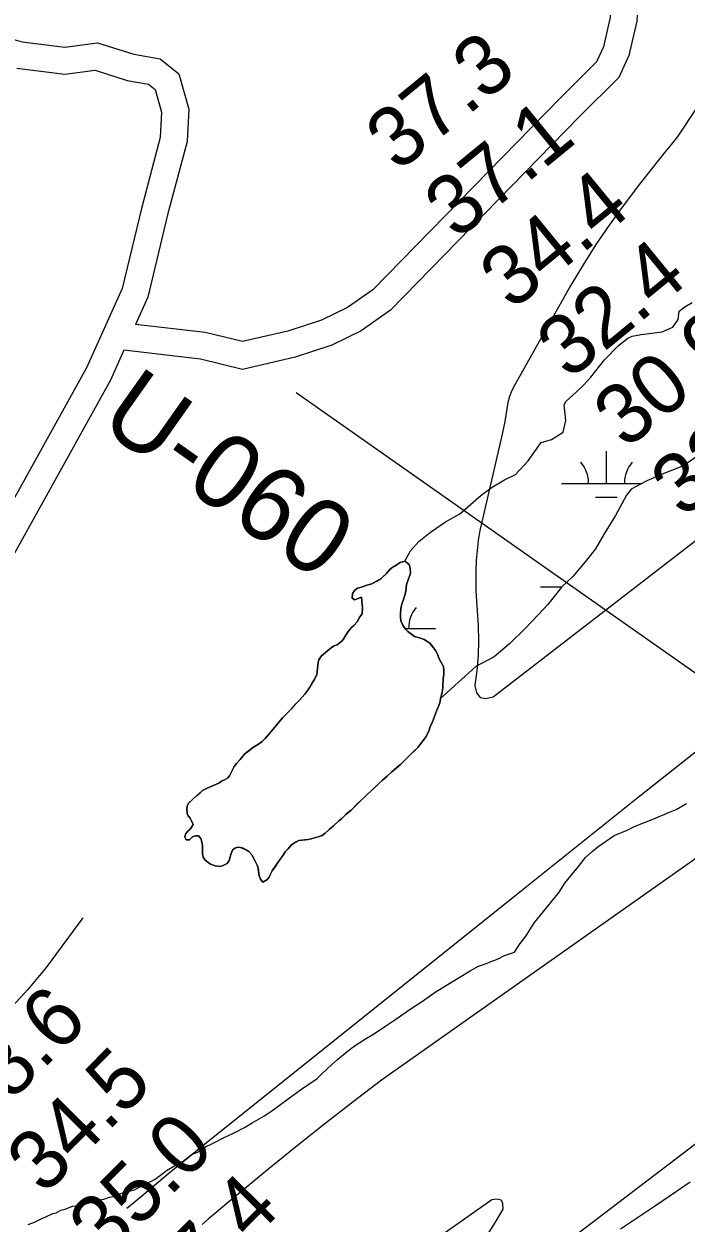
# Model space of a CAD drawing. Extents: x 3177185 to 3215018, y 812988 to 838321.
# Drawn here: x 3198343 to 3199081, y 825993 to 827329 of the extents above; entities that cross this region are included whole.
import ezdxf

# ---------------------------------------------------------------- set-up
doc = ezdxf.new("R2010")
doc.units = 0
for name, color, linetype in [('V-RIVR-RANG', 7, 'Continuous'), ('V-RIVR-RANG-IDEN', 7, 'Continuous'), ('V-ROAD-CNTR', 7, 'Continuous'), ('V-SITE-VEGE', 7, 'Continuous'), ('V-TOPO-DPTH', 7, 'Continuous'), ('V-TOPO-MAJR', 7, 'Continuous'), ('V-TOPO-MINR', 7, 'Continuous'), ('V-TOPO-SHOR', 7, 'Continuous'), ('V-WETL-SWMP', 7, 'Continuous')]:
    doc.layers.add(name, color=color, linetype=linetype)

msp = doc.modelspace()

# ---------------------------------------------------------------- linework, layer by layer
at = {"layer": 'V-RIVR-RANG'}
msp.add_line((3198646.5, 826918.7), (3199546.5, 826286.2), dxfattribs=at)
at = {"layer": 'V-ROAD-CNTR'}
for points in [[(3199255.1, 827691.2), (3199066.7, 827491.6), (3199024.5, 827424.6), (3198998.8, 827378.5), (3198996.4, 827336.9), (3198988.9, 827304), (3198981.1, 827287.2), (3198940.6, 827246.9), (3198732.1, 827033.2), (3198703.9, 827013.3), (3198674.9, 826999.2), (3198637.5, 826987), (3198587, 826975.3), (3198545.3, 826985.4), (3198467.7, 826994.3)], [(3199277, 827670.6), (3199090.5, 827473.1), (3199050.3, 827409.3), (3199028.4, 827369.9), (3199026.2, 827332.6), (3199017.4, 827294.2), (3199006, 827269.7), (3198961.9, 827225.8), (3198751.6, 827010.3), (3198719.2, 826987.4), (3198686.2, 826971.3), (3198645.6, 826958.1), (3198586.9, 826944.4), (3198540.1, 826955.8), (3198454.7, 826965.6)], [(3198250.1, 827335.6), (3198341.4, 827309.6), (3198388.8, 827303.7), (3198425.3, 827308.5), (3198465.6, 827295.8), (3198495, 827290.4), (3198515.7, 827273.8), (3198526.9, 827234.6), (3198525, 827198.3), (3198503.2, 827116.5), (3198481.5, 827025), (3198467.7, 826994.3)], [(3198335.4, 827280.1), (3198388.9, 827273.5), (3198422.6, 827277.9), (3198458.4, 827266.6), (3198482.1, 827262.3), (3198489.5, 827256.4), (3198496.7, 827231.2), (3198495.2, 827203), (3198474.1, 827123.8), (3198452.9, 827034.7), (3198413, 826946), (3198308, 826756.8)], [(3198454.7, 826965.6), (3198439.9, 826932.5), (3198334.2, 826742.1), (3198286.5, 826658.9), (3198243.9, 826590.7), (3198215.2, 826542.4), (3198183, 826527.9), (3198160.7, 826532.9)]]:
    msp.add_lwpolyline(points, dxfattribs=at)
at = {"layer": 'V-SITE-VEGE'}
for points in [[(3198762.8, 826667.9), (3198762.8, 826672.8), (3198763.7, 826679.9), (3198765.8, 826686.8), (3198767.8, 826692.7), (3198768.7, 826696.7), (3198769.6, 826704.4), (3198771.7, 826711), (3198772.9, 826713.8), (3198774, 826717.2), (3198773.5, 826722.7), (3198772.4, 826727), (3198767.8, 826730.4), (3198762.4, 826729), (3198759.3, 826726.8), (3198753.2, 826723.1), (3198750.6, 826720.9), (3198747.2, 826716.9), (3198741.4, 826711.2), (3198731.1, 826705.3), (3198725.4, 826703.9), (3198722.2, 826702.8), (3198719.4, 826701.4), (3198714.8, 826700.6), (3198711.9, 826698.3), (3198709.3, 826694.6), (3198709, 826689.2), (3198712.1, 826687.3), (3198719.3, 826690.4), (3198719.8, 826686.1), (3198720.1, 826682.1), (3198720.6, 826678.4), (3198720, 826671.8), (3198717.7, 826668.4), (3198714.5, 826663), (3198710.8, 826659), (3198708.2, 826656.5), (3198704.4, 826652.2), (3198702.1, 826648), (3198699.8, 826644.3), (3198697.8, 826641.7), (3198692.3, 826637.2), (3198688.9, 826636.1), (3198686, 826634.4), (3198674.8, 826625.1), (3198671.9, 826620.5), (3198671.1, 826617.4), (3198670.1, 826607.7), (3198669.5, 826604), (3198666.6, 826598.3), (3198659.7, 826586.6), (3198656.2, 826582.4), (3198650.5, 826575.6), (3198646.4, 826571.6), (3198639.5, 826564), (3198634.9, 826559.1), (3198631.8, 826556.3), (3198629.5, 826553.8), (3198616.8, 826538.4), (3198612.2, 826533), (3198608.7, 826529.6), (3198604.7, 826526.5), (3198598.1, 826522.3), (3198589.8, 826516.1), (3198587.2, 826513.3), (3198584.3, 826509.6), (3198580, 826505), (3198577.7, 826501.6), (3198573.9, 826494.2), (3198572.2, 826491.4), (3198570.2, 826488.8), (3198567.6, 826487.1), (3198563.6, 826485.2), (3198560.4, 826483.2), (3198547.5, 826477.5), (3198542.1, 826474.7), (3198535.5, 826469), (3198526.5, 826460.8), (3198525.1, 826457.4), (3198524.8, 826454), (3198525.3, 826449.4), (3198526.4, 826446.5), (3198528.4, 826443.9), (3198530.4, 826440.2)], [(3198530.4, 826440.2), (3198531.8, 826437.1), (3198530, 826433.9), (3198528, 826431.4), (3198525.7, 826429.1), (3198523.4, 826426.3), (3198522.5, 826422.9), (3198523.9, 826420), (3198527.9, 826420), (3198531.1, 826423.1), (3198534.5, 826424.5), (3198537.7, 826424.2), (3198540.5, 826421.3), (3198541.6, 826417.3), (3198542.2, 826413.3), (3198542.1, 826404.4), (3198542.9, 826400.7), (3198545.2, 826397.3), (3198551.1, 826392.7), (3198556.3, 826390.9), (3198561.4, 826390.3), (3198565.4, 826391.1), (3198569.7, 826393.4), (3198572, 826396.8), (3198573.2, 826400.8), (3198574.1, 826404.8), (3198575.5, 826408.5), (3198578.4, 826410.4), (3198581.5, 826411.6), (3198584.7, 826411.5), (3198590.9, 826408.9), (3198593.8, 826406.9), (3198597.2, 826403.2), (3198601.1, 826396), (3198603.1, 826391.7), (3198604.2, 826388.3), (3198605.3, 826380), (3198606.7, 826376), (3198609.5, 826372.8), (3198614.1, 826375.3), (3198616.4, 826378.2), (3198619.9, 826385.3), (3198625.4, 826393.5), (3198632, 826402.9), (3198634.3, 826406.6), (3198637.8, 826410), (3198641.2, 826413.9), (3198643.5, 826415.9), (3198649.5, 826419), (3198659.8, 826420.4), (3198663.3, 826420.9), (3198671.3, 826423.1), (3198675.6, 826424.8), (3198679, 826427.4), (3198683.3, 826431.3), (3198688.2, 826435.6), (3198694, 826440.9), (3198697.4, 826443.8), (3198702, 826448), (3198707.8, 826453.1), (3198718.7, 826463.9), (3198722.1, 826466.7), (3198725.9, 826470.4), (3198729.6, 826473.8), (3198739.1, 826483.1), (3198742.3, 826486), (3198748, 826490.8), (3198752.9, 826495.3), (3198763, 826503.8), (3198765.6, 826506.3), (3198770.4, 826511.4), (3198782, 826522.8), (3198789.4, 826532.1), (3198791.5, 826535), (3198794.7, 826542.1), (3198796.1, 826546.1), (3198798.2, 826550.3), (3198799.9, 826555.5), (3198803.4, 826564.3), (3198805.7, 826569.7), (3198806.9, 826574), (3198807.5, 826577.4), (3198808.4, 826581.1), (3198809.8, 826586.2), (3198810.2, 826590.2), (3198810.5, 826599.9), (3198811.1, 826604.5), (3198811.2, 826608.8), (3198810.6, 826613), (3198807.8, 826618.5), (3198805.8, 826621.7), (3198804.4, 826625.9), (3198802.2, 826630.5), (3198795.7, 826639.1), (3198789.4, 826643.2), (3198778.3, 826646.7), (3198771, 826652.2), (3198768.7, 826654.5), (3198765.3, 826659.1), (3198763.3, 826664.2), (3198762.8, 826667.9)], [(3198348, 825991.2), (3198354.9, 825993.5), (3198362.5, 825997.2), (3198367.8, 825999.4), (3198375.4, 826003.1), (3198379.2, 826003.9), (3198384.5, 826006.9), (3198389.1, 826008.3), (3198397.5, 826011.3), (3198401.2, 826012), (3198409.6, 826014.2), (3198411.9, 826014.2), (3198414.9, 826014.9), (3198420.2, 826016.4), (3198427.8, 826018.6), (3198432.4, 826019.4), (3198438.5, 826021.6), (3198443, 826022.3), (3198446.8, 826024.5), (3198457.4, 826027.5), (3198466.6, 826029.7), (3198479.5, 826037.2), (3198485.6, 826039.4), (3198489.4, 826041.6), (3198498.5, 826048.4), (3198502.3, 826051.4), (3198513, 826057.4), (3198520.6, 826061.8), (3198529.8, 826068.6), (3198536.6, 826071.6), (3198545.7, 826077.6), (3198553.3, 826081.3), (3198566.3, 826088), (3198576.2, 826092.5), (3198589.1, 826099.2), (3198597.5, 826104.4), (3198610.4, 826111.9), (3198619.6, 826117.9), (3198643.2, 826135.1), (3198651.6, 826141.1), (3198669.9, 826153.9), (3198675.2, 826159.1), (3198685.9, 826168.9), (3198692.8, 826174.9), (3198703.4, 826183.9), (3198711.1, 826189.9), (3198724, 826198.2), (3198733.9, 826204.1), (3198747.6, 826213.1), (3198757.5, 826219.9), (3198773.5, 826231.1), (3198787.2, 826240.1), (3198802.5, 826250.6), (3198840.6, 826273.8), (3198849.7, 826279), (3198856.5, 826281.2), (3198861.9, 826283.4), (3198871.7, 826287.2), (3198878.6, 826290.9), (3198890, 826294.6), (3198893.1, 826299.9), (3198896.1, 826304.4), (3198903, 826312.7), (3198906.8, 826319.5), (3198912.2, 826327.8), (3198929, 826348.1), (3198939.8, 826361.6), (3198945.9, 826371.4), (3198952.8, 826379.7), (3198961.2, 826390.3), (3198968.9, 826400), (3198976.5, 826406.8), (3198982.6, 826412.1), (3199000.9, 826424.8), (3199015.3, 826430.7), (3199024.5, 826435.2), (3199045, 826443.4), (3199062.5, 826450.8), (3199070.1, 826453.8), (3199081.5, 826460.5)]]:
    msp.add_lwpolyline(points, dxfattribs=at)
at = {"layer": 'V-TOPO-DPTH'}
msp.add_lwpolyline([(3199085.7, 826038.2), (3199046.9, 826012), (3199008, 825985.9)], dxfattribs=at)
at = {"layer": 'V-TOPO-MAJR'}
for points in [[(3199690.2, 828138.6), (3199071.9, 827204.2), (3199064.7, 827195.3), (3199057.5, 827186.6), (3199050.2, 827177.7), (3199043.1, 827168.8), (3199036.1, 827159.9), (3199029.1, 827150.8), (3199010.9, 827126.7), (3198995.3, 827105.3), (3198980.4, 827083.5), (3198966.3, 827061.1), (3198952.8, 827038.3), (3198890.2, 826927.2), (3198887, 826920.8), (3198884.4, 826914.3), (3198882.6, 826907.5), (3198881.3, 826900.5), (3198880.2, 826893.4), (3198879, 826886.4), (3198877.6, 826879.3), (3198876.1, 826872.3), (3198853.7, 826775.8), (3198851.4, 826764.8), (3198849.5, 826753.6), (3198848.2, 826742.5), (3198847.3, 826731.2), (3198846.8, 826719.9), (3198846.7, 826708.7), (3198846.9, 826697.4), (3198847.5, 826686.1), (3198849.3, 826658.7), (3198849.9, 826641.9), (3198849.5, 826625.2), (3198848, 826608.5), (3198845.6, 826591.9), (3198847.7, 826583.8), (3198851.6, 826578.6), (3198858.1, 826577.6), (3198866.2, 826579.4), (3199160.8, 826806.9)], [(3199098.7, 826523.1), (3199029.7, 826468.4), (3198960.8, 826413.6), (3198892, 826358.6), (3198540.6, 826077.1), (3198523.9, 826063.6), (3198507.4, 826050.1), (3198490.9, 826036.4), (3198474.5, 826022.7), (3198465.8, 826015.2), (3198458.1, 826008.8)]]:
    msp.add_lwpolyline(points, dxfattribs=at)
at = {"layer": 'V-TOPO-MINR'}
for points in [[(3199341.7, 826575.2), (3198741.7, 826152), (3198710.1, 826127.8), (3198678.6, 826103.4), (3198647.6, 826078.6), (3198616.7, 826053.4), (3198569.2, 826014.3), (3198562.3, 826008.5), (3198555.4, 826002.7), (3198548.5, 825996.8), (3198541.7, 825990.9)], [(3198408.8, 826332.9), (3198367.9, 826277.7), (3198347.6, 826252.9), (3198325.9, 826229.6), (3198302, 826208.4), (3198281.1, 826192.1)], [(3199394.4, 826311.2), (3198783.3, 825845.6)], [(3199085.7, 826038.2), (3199046.9, 826012), (3199008, 825985.9)], [(3198715.7, 825913.9), (3198864.5, 826019), (3198870.5, 826019.7), (3198874.9, 826018.5), (3198876.7, 826014.4), (3198876.9, 826008.3), (3198868.5, 825993.7), (3198859.3, 825979.6)]]:
    msp.add_lwpolyline(points, dxfattribs=at)
at = {"layer": 'V-TOPO-SHOR'}
for points in [[(3198560.4, 826483.2), (3198563.6, 826485.2), (3198567.6, 826487.1), (3198570.2, 826488.8), (3198572.2, 826491.4), (3198573.9, 826494.2), (3198575.4, 826497.1), (3198577.7, 826501.6), (3198580, 826505), (3198584.3, 826509.6), (3198587.2, 826513.3), (3198589.8, 826516.1), (3198593.5, 826518.9), (3198598.1, 826522.3), (3198604.7, 826526.5), (3198608.7, 826529.6), (3198612.2, 826533), (3198616.8, 826538.4), (3198624.3, 826547.5), (3198629.5, 826553.8), (3198631.8, 826556.3), (3198634.9, 826559.1), (3198639.5, 826564), (3198642.1, 826566.8), (3198644.4, 826569.3), (3198646.4, 826571.6), (3198650.5, 826575.6), (3198656.2, 826582.4), (3198659.7, 826586.6), (3198661.7, 826590), (3198663.7, 826593.5), (3198666.6, 826598.3), (3198669.5, 826604), (3198670.1, 826607.7), (3198670.4, 826611.4), (3198671.1, 826617.4), (3198671.9, 826620.5), (3198674.8, 826625.1), (3198686, 826634.4), (3198688.9, 826636.1), (3198692.3, 826637.2), (3198697.8, 826641.7), (3198699.8, 826644.3), (3198702.1, 826648), (3198704.4, 826652.2), (3198708.2, 826656.5), (3198710.8, 826659), (3198714.5, 826663), (3198717.7, 826668.4), (3198720, 826671.8), (3198720.6, 826678.4), (3198720.1, 826682.1), (3198719.8, 826686.1), (3198719.3, 826690.4), (3198712.1, 826687.3), (3198709, 826689.2), (3198709.3, 826694.6), (3198711.9, 826698.3), (3198714.8, 826700.6), (3198719.4, 826701.4), (3198722.2, 826702.8), (3198725.4, 826703.9), (3198731.1, 826705.3), (3198736.6, 826708.4), (3198741.4, 826711.2), (3198744, 826713.8), (3198747.2, 826716.9), (3198750.6, 826720.9), (3198753.2, 826723.1), (3198756.4, 826725.1), (3198759.3, 826726.8), (3198762.4, 826729), (3198767.8, 826730.4), (3198772.4, 826727), (3198773.5, 826722.7), (3198774, 826717.2), (3198772.9, 826713.8), (3198771.7, 826711), (3198769.6, 826704.4), (3198768.7, 826696.7), (3198767.8, 826692.7), (3198765.8, 826686.8), (3198764.9, 826683.6), (3198763.7, 826679.9), (3198762.8, 826672.8), (3198762.8, 826667.9), (3198763.3, 826664.2), (3198765.3, 826659.1), (3198768.7, 826654.5), (3198771, 826652.2), (3198778.3, 826646.7), (3198784, 826644.9), (3198789.4, 826643.2), (3198795.7, 826639.1), (3198797.7, 826636.6), (3198802.2, 826630.5), (3198804.4, 826625.9), (3198805.8, 826621.7), (3198807.8, 826618.5), (3198810.6, 826613), (3198811.2, 826608.8)], [(3198811.2, 826608.8), (3198811.1, 826604.5), (3198810.5, 826599.9), (3198810.2, 826590.2), (3198809.8, 826586.2), (3198808.4, 826581.1), (3198807.5, 826577.4)], [(3198807.5, 826577.4), (3198806.9, 826574), (3198805.7, 826569.7), (3198803.4, 826564.3), (3198799.9, 826555.5), (3198798.2, 826550.3), (3198796.1, 826546.1), (3198794.7, 826542.1), (3198791.5, 826535), (3198789.4, 826532.1), (3198787.4, 826529.6), (3198784, 826525.3), (3198782, 826522.8), (3198778.2, 826519.1), (3198770.4, 826511.4), (3198765.6, 826506.3), (3198763, 826503.8), (3198758.9, 826500.4), (3198752.9, 826495.3), (3198748, 826490.8), (3198742.3, 826486), (3198739.1, 826483.1), (3198735.4, 826479.5), (3198729.6, 826473.8), (3198725.9, 826470.4), (3198722.1, 826466.7), (3198718.7, 826463.9), (3198715.5, 826460.8), (3198707.8, 826453.1), (3198704.9, 826450.6), (3198702, 826448), (3198697.4, 826443.8), (3198694, 826440.9), (3198688.2, 826435.6), (3198683.3, 826431.3), (3198679, 826427.4), (3198675.6, 826424.8), (3198671.3, 826423.1), (3198663.3, 826420.9), (3198659.8, 826420.4), (3198655.8, 826419.8), (3198649.5, 826419), (3198646.7, 826417.6), (3198643.5, 826415.9), (3198641.2, 826413.9), (3198637.8, 826410), (3198634.3, 826406.6), (3198632, 826402.9), (3198628.8, 826398.3), (3198625.4, 826393.5), (3198622.8, 826389.5), (3198619.9, 826385.3), (3198618.1, 826381.9), (3198616.4, 826378.2), (3198614.1, 826375.3), (3198609.5, 826372.8), (3198606.7, 826376), (3198605.3, 826380), (3198604.7, 826384.3), (3198604.2, 826388.3), (3198603.1, 826391.7), (3198601.1, 826396), (3198597.2, 826403.2), (3198593.8, 826406.9), (3198590.9, 826408.9), (3198587.5, 826410.4), (3198584.7, 826411.5), (3198581.5, 826411.6), (3198578.4, 826410.4), (3198575.5, 826408.5), (3198574.1, 826404.8), (3198573.2, 826400.8), (3198572, 826396.8), (3198569.7, 826393.4), (3198565.4, 826391.1), (3198561.4, 826390.3), (3198556.3, 826390.9), (3198551.1, 826392.7), (3198548.6, 826394.7), (3198545.2, 826397.3), (3198542.9, 826400.7), (3198542.1, 826404.4), (3198542.1, 826410.1), (3198542.2, 826413.3), (3198541.6, 826417.3), (3198540.5, 826421.3), (3198537.7, 826424.2), (3198534.5, 826424.5), (3198531.1, 826423.1), (3198527.9, 826420), (3198523.9, 826420), (3198522.5, 826422.9), (3198523.4, 826426.3), (3198525.7, 826429.1), (3198528, 826431.4), (3198530, 826433.9), (3198531.8, 826437.1), (3198530.4, 826440.2), (3198528.4, 826443.9), (3198526.4, 826446.5), (3198525.3, 826449.4)], [(3198525.3, 826449.4), (3198524.8, 826454), (3198525.1, 826457.4), (3198526.5, 826460.8), (3198531.4, 826465.3), (3198535.5, 826469), (3198539.5, 826472.4), (3198542.1, 826474.7), (3198547.5, 826477.5), (3198560.4, 826483.2)]]:
    msp.add_lwpolyline(points, dxfattribs=at)
at = {"layer": 'V-WETL-SWMP'}
for p, q in [((3198992.3, 826817.3), (3198992.3, 826853.3)), ((3198942.3, 826817.3), (3199031.9, 826817.3)), ((3198980.3, 826801.9), (3199004.3, 826801.9)), ((3198918.9, 826701.9), (3198942.5, 826701.9)), ((3198768, 826655.4), (3198801.9, 826655.4))]:
    msp.add_line(p, q, dxfattribs=at)
for points in [[(3198807.5, 826577.4), (3198808.4, 826581.1), (3198809.8, 826586.2), (3198810.2, 826590.2), (3198810.5, 826599.9), (3198811.1, 826604.5), (3198811.2, 826608.8), (3198810.6, 826613), (3198807.8, 826618.5), (3198805.8, 826621.7), (3198804.4, 826625.9), (3198802.2, 826630.5), (3198797.7, 826636.6), (3198795.7, 826639.1), (3198789.4, 826643.2), (3198784, 826644.9), (3198778.3, 826646.7), (3198771, 826652.2), (3198768.7, 826654.5), (3198765.3, 826659.1), (3198763.3, 826664.2), (3198762.8, 826667.9), (3198762.8, 826672.8), (3198763.7, 826679.9), (3198764.9, 826683.6), (3198765.8, 826686.8), (3198767.8, 826692.7), (3198768.7, 826696.7), (3198769.6, 826704.4), (3198771.7, 826711), (3198772.9, 826713.8), (3198774, 826717.2), (3198773.5, 826722.7), (3198772.4, 826727), (3198767.8, 826730.4), (3198773.9, 826742), (3198783.4, 826752.5), (3198796.3, 826762.9), (3198813, 826774.5), (3198829, 826783.5), (3198852.9, 826804.2), (3198864.9, 826812.9), (3198878.7, 826821.1), (3198891, 826827), (3198905.1, 826842.3), (3198919.6, 826863), (3198931.3, 826866.1), (3198944.2, 826874.3), (3198947.2, 826887.4), (3198945.3, 826904.8), (3198947.3, 826909.1), (3198958.5, 826919), (3198966.9, 826926.6), (3198974.9, 826935.7), (3198990.2, 826955), (3199005.8, 826970.9), (3199016.1, 826979.3), (3199021, 826981.3), (3199031, 826983.2), (3199040.1, 826984.3), (3199054.4, 826986.2), (3199066.2, 826991.5), (3199072.2, 827000), (3199073.4, 827009.2), (3199079.7, 827014.2), (3199087.8, 827019)], [(3199093.1, 826847.2), (3199078.1, 826836.8), (3199056.4, 826828.1), (3199037.2, 826820), (3199019.7, 826811), (3199014.5, 826804.2), (3199002.6, 826781.4), (3198989.9, 826761), (3198980.1, 826744.2), (3198968.8, 826729.7), (3198955, 826713.6), (3198942.6, 826702), (3198927.1, 826682.4), (3198916.4, 826670.8), (3198901.7, 826655.5), (3198884.2, 826638.2), (3198867.2, 826624), (3198846.9, 826613.1), (3198807.5, 826577.4)]]:
    msp.add_lwpolyline(points, dxfattribs=at)
for centre, start, end in [((3198937.1, 826817.8), 359.2282, 40.7718), ((3199047.6, 826817.8), 139.2282, 180.7718), ((3198807.1, 826655.9), 139.2282, 180.7718)]:
    msp.add_arc(centre, 35.2, start, end, dxfattribs=at)

# ---------------------------------------------------------------- texts
at = {"layer": 'V-RIVR-RANG'}
for s, rotation, p in [('37.3', 39.2983, (3198760.1, 827163.4)), ('37.1', 39.2983, (3198825.5, 827087.7)), ('34.4', 39.2983, (3198887.2, 827009)), ('32.4', 39.2983, (3198950.7, 826931.7)), ('30.9', 39.2983, (3199014, 826854.3)), ('32.8', 39.2983, (3199077.8, 826777.3)), ('38.6', 45.2083, (3198293.6, 826091.8)), ('34.5', 45.2083, (3198366, 826022.8)), ('35.0', 45.2083, (3198435.1, 825950.5)), ('27.4', 45.2083, (3198508.3, 825882.2))]:
    msp.add_text(s, height=67, rotation=rotation, dxfattribs=at).set_placement(p)
at = {"layer": 'V-RIVR-RANG-IDEN'}
msp.add_text('U-060', height=83, rotation=324.7583, dxfattribs=at).set_placement((3198424.5, 826881.7))

doc.saveas('drawing.dxf')
